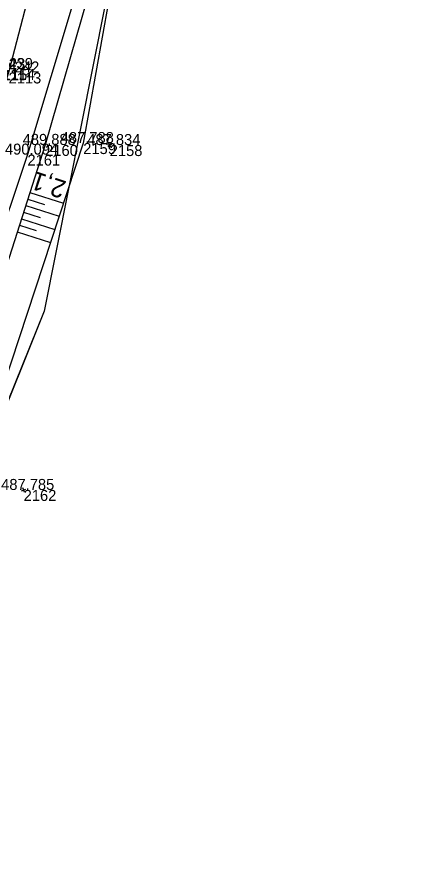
# Model space of a CAD drawing. Extents: x -1234191 to 23050, y -1290331 to -741191.
# Drawn here: x -864651.8 to -864608, y -1102859.5 to -1102768.3 of the extents above; entities that cross this region are included whole.
import ezdxf

# ---------------------------------------------------------------- set-up
doc = ezdxf.new("R2010")
doc.units = 0
for name, color, linetype in [('Vrstva 48', 7, 'Continuous'), ('Vrstva 49', 7, 'Continuous'), ('Vrstva 53', 7, 'Continuous'), ('Vrstva 55', 7, 'Continuous'), ('Vrstva 60', 7, 'Continuous'), ('Vrstva 61', 7, 'Continuous')]:
    doc.layers.add(name, color=color, linetype=linetype)

msp = doc.modelspace()

# ---------------------------------------------------------------- linework, layer by layer
at = {"layer": 'Vrstva 48'}
for p, q in [((-864650.378, -1102787.529), (-864646.721, -1102788.702)), ((-864650.836, -1102788.957), (-864647.19, -1102790.127)), ((-864650.607, -1102788.243), (-864648.781, -1102788.829)), ((-864651.065, -1102789.671), (-864649.245, -1102790.255)), ((-864651.295, -1102790.385), (-864647.66, -1102791.552)), ((-864651.753, -1102791.813), (-864648.129, -1102792.976)), ((-864651.524, -1102791.099), (-864649.709, -1102791.682))]:
    msp.add_line(p, q, dxfattribs=at)
at = {"layer": 'Vrstva 49'}
for p, q in [((-864641.88, -1102782.469), (-864641.44, -1102782.231)), ((-864641.541, -1102782.57), (-864641.779, -1102782.13)), ((-864651.288, -1102820.086), (-864650.828, -1102819.888)), ((-864650.959, -1102820.217), (-864651.157, -1102819.757))]:
    msp.add_line(p, q, dxfattribs=at)
for points in [[(-864638.88, -1102694.349), (-864640.915, -1102715.03), (-864643.494, -1102735.591), (-864647.668, -1102755.009), (-864652.706, -1102774.426), (-864660.23, -1102798.547), (-864667.024, -1102816.029), (-864675.252, -1102834.436)], [(-864638.752, -1102715.251), (-864640.381, -1102732.087), (-864643.086, -1102758.263), (-864650.647, -1102783.391), (-864662.508, -1102818.754)], [(-864640.381, -1102732.087), (-864641.954, -1102758.783), (-864648.71, -1102782.332), (-864660.767, -1102819.898)], [(-864640.381, -1102732.087), (-864639.032, -1102751.243), (-864644.555, -1102782.131), (-864655.937, -1102816.666)]]:
    msp.add_lwpolyline(points, dxfattribs=at)
at = {"layer": 'Vrstva 53'}
msp.add_lwpolyline([(-864635.49, -1102733.5), (-864648.81, -1102800.46), (-864672.22, -1102858.78), (-864676.09, -1102867.88), (-864682.21, -1102854.19), (-864688.16, -1102846.44), (-864691.61, -1102825.91), (-864690.2, -1102823.4), (-864687.83, -1102820.97), (-864676.39, -1102798.67), (-864665.19, -1102755.33)], dxfattribs=at)
at = {"layer": 'Vrstva 55'}
msp.add_lwpolyline([(-864685.34, -1102369.7), (-864652.19, -1102431.45), (-864635.26, -1102468.98), (-864625.8, -1102502.03), (-864631.68, -1102514.84), (-864613.23, -1102518.45), (-864607.97, -1102568.96), (-864611.13, -1102641.68), (-864611.4, -1102663.26), (-864622.78, -1102711.51), (-864635.49, -1102733.5), (-864648.81, -1102800.46), (-864676.09, -1102867.88), (-864677.03, -1102870.08)], dxfattribs=at)
at = {"layer": 'Vrstva 60'}
for p, q in [((-864648.71, -1102782.332), (-864648.71, -1102782.332)), ((-864644.555, -1102782.131), (-864644.555, -1102782.131)), ((-864641.66, -1102782.35), (-864641.66, -1102782.35)), ((-864650.647, -1102783.391), (-864650.647, -1102783.391)), ((-864651.058, -1102819.987), (-864651.058, -1102819.987))]:
    msp.add_line(p, q, dxfattribs=at)

# ---------------------------------------------------------------- texts
at = {"layer": 'Vrstva 48'}
msp.add_text('2,1', height=2, rotation=161.75888, dxfattribs=at).set_placement((-864646.284, -1102786.346))
at = {"layer": 'Vrstva 60'}
for s, p in [('2115', (-864654.231, -1102775.275)), ('2114', (-864653.396, -1102775.247)), ('2113', (-864652.706, -1102775.626)), ('2160', (-864648.71, -1102783.532)), ('2159', (-864644.555, -1102783.331)), ('2158', (-864641.66, -1102783.55)), ('2161', (-864650.647, -1102784.591)), ('2162', (-864651.058, -1102821.187))]:
    msp.add_text(s, height=1.2, dxfattribs=at).set_placement(p)
at = {"layer": 'Vrstva 61'}
for s, p in [('493.823', (-864656.683, -1102774.075)), ('493.439', (-864655.85, -1102774.047)), ('493.242', (-864655.154, -1102774.426)), ('489.888', (-864651.164, -1102782.332)), ('487.788', (-864647.009, -1102782.131)), ('487.834', (-864644.111, -1102782.35)), ('490.094', (-864653.098, -1102783.391)), ('487.785', (-864653.514, -1102819.987))]:
    msp.add_text(s, height=1.2, dxfattribs=at).set_placement(p)

doc.saveas('drawing.dxf')
